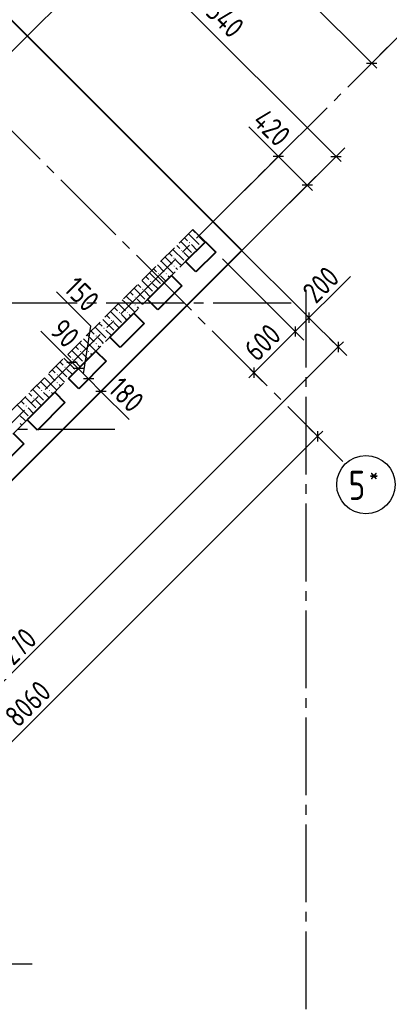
# Model space of a CAD drawing. Header units: millimetres. Extents: x 40580 to 1168286, y -220995 to 81020.
# Tile 340 of 419: x 925314 to 929112, y -120318 to -110188. Entities that reach past the tile are written whole.
import ezdxf

# ---------------------------------------------------------------- set-up
doc = ezdxf.new("R2010")
doc.units = ezdxf.units.MM
for name, pattern in [('______2', [270, 200, -70]), ('______5', [1100, 800, -100, 100, -100]), ('CENTER', [2, 1.25, -0.25, 0.25, -0.25])]:
    doc.linetypes.add(name, pattern=pattern)
for name, color, linetype, lineweight in [('Standard', 7, 'Continuous', 25), ('ОСИ', 7, 'CENTER', 15), ('Основная', 7, 'Continuous', 40), ('Примечания', 7, 'Continuous', 13)]:
    doc.layers.add(name, color=color, linetype=linetype, lineweight=lineweight)
doc.layers.add('ЖБ Стена верхний уровень', color=7, linetype='______2', true_color=0x656565)
doc.layers.add('Размерная выноска', color=7, linetype='Continuous')
doc.styles.add('GOST 2.304', font='isocpeur.ttf', dxfattribs={"width": 0.8})
doc.styles.add('GOST 2.304-81', font='txt')
doc.styles.add('ISOCPEUR', font='isocpeur.ttf')

msp = doc.modelspace()

# ---------------------------------------------------------------- hatches: boundary and pattern name
at = {"layer": 'ЖБ Стена верхний уровень', "linetype": 'Continuous', "lineweight": -3, "transparency": 33554687}
for points in [[(927133.7, -112402.5), (927140.2, -112396), (927146.7, -112402.5), (927140.2, -112409)], [(927053.7, -112482.5), (927060.2, -112476), (927066.7, -112482.5), (927060.2, -112489)], [(926893.7, -112642.5), (926900.2, -112636), (926906.7, -112642.5), (926900.2, -112649)], [(926973.7, -112562.5), (926980.2, -112556), (926986.7, -112562.5), (926980.2, -112569)], [(926893.7, -112722.5), (926900.2, -112716), (926906.7, -112722.5), (926900.2, -112729)], [(926733.7, -112802.5), (926740.2, -112796), (926746.7, -112802.5), (926740.2, -112809)], [(926813.7, -112802.5), (926820.2, -112796), (926826.7, -112802.5), (926820.2, -112809)], [(926653.7, -112882.5), (926660.2, -112876), (926666.7, -112882.5), (926660.2, -112889)], [(926493.7, -113042.5), (926500.2, -113036), (926506.7, -113042.5), (926500.2, -113049)], [(926573.7, -112962.5), (926580.2, -112956), (926586.7, -112962.5), (926580.2, -112969)], [(926493.7, -113122.5), (926500.2, -113116), (926506.7, -113122.5), (926500.2, -113129)], [(926333.7, -113202.5), (926340.2, -113196), (926346.7, -113202.5), (926340.2, -113209)], [(926413.7, -113202.5), (926420.2, -113196), (926426.7, -113202.5), (926420.2, -113209)], [(926253.7, -113282.5), (926260.2, -113276), (926266.7, -113282.5), (926260.2, -113289)], [(926093.7, -113442.5), (926100.2, -113436), (926106.7, -113442.5), (926100.2, -113449)], [(926173.7, -113362.5), (926180.2, -113356), (926186.7, -113362.5), (926180.2, -113369)], [(926093.7, -113522.5), (926100.2, -113516), (926106.7, -113522.5), (926100.2, -113529)], [(925933.7, -113602.5), (925940.2, -113596), (925946.7, -113602.5), (925940.2, -113609)], [(926013.7, -113602.5), (926020.2, -113596), (926026.7, -113602.5), (926020.2, -113609)], [(925853.7, -113682.5), (925860.2, -113676), (925866.7, -113682.5), (925860.2, -113689)], [(925693.7, -113842.5), (925700.2, -113836), (925706.7, -113842.5), (925700.2, -113849)], [(925773.7, -113762.5), (925780.2, -113756), (925786.7, -113762.5), (925780.2, -113769)], [(925693.7, -113922.5), (925700.2, -113916), (925706.7, -113922.5), (925700.2, -113929)], [(925533.7, -114002.5), (925540.2, -113996), (925546.7, -114002.5), (925540.2, -114009)], [(925613.7, -114002.5), (925620.2, -113996), (925626.7, -114002.5), (925620.2, -114009)], [(925373.7, -114162.5), (925380.2, -114156), (925386.7, -114162.5), (925380.2, -114169)], [(925453.7, -114082.5), (925460.2, -114076), (925466.7, -114082.5), (925460.2, -114089)]]:
    msp.add_hatch(color=7, dxfattribs=at).paths.add_polyline_path(points, flags=16)

# ---------------------------------------------------------------- linework, layer by layer
at = {"layer": 'Standard', "color": 7, "linetype": 'Continuous', "lineweight": -3, "transparency": 33554687}
for p, q in [((927022.9, -108726), (928932.1, -110635.2)), ((926062.8, -109092.3), (928565.9, -111595.4)), ((928932.1, -110635.2), (928985.1, -110688.2)), ((927972.7, -111594.6), (927919.7, -111541.6)), ((928269.7, -111891.6), (927972.7, -111594.6)), ((928565.9, -111595.4), (928618.9, -111648.4)), ((928269.7, -111891.6), (928322.7, -111944.6)), ((928712.3, -112829.9), (928145.9, -113396.3)), ((928145.9, -113396.3), (927721.7, -113820.5)), ((928587.7, -113555.2), (928640.7, -113502.2)), ((928587.7, -113555.2), (922032.8, -120110.1)), ((925916.1, -113778.5), (925852.4, -113714.9)), ((926022.1, -113884.6), (925916.1, -113778.5)), ((927721.7, -113820.5), (927668.6, -113873.6)), ((926149.4, -114011.8), (926022.1, -113884.6)), ((928375.6, -114474.5), (928428.6, -114421.4)), ((928375.6, -114474.5), (922676.3, -120173.7))]:
    msp.add_line(p, q, dxfattribs=at)
at = {"layer": 'Standard', "color": 251, "linetype": 'Continuous', "lineweight": -3, "true_color": 0x656565, "transparency": 33554687}
for p, q in [((926359.7, -109389.2), (925390.7, -110358.2)), ((926063.5, -109685.4), (925390.7, -110358.2)), ((928932.1, -110635.2), (929095.1, -110472.2)), ((928932.1, -110635.2), (929020.5, -110546.8)), ((928932.1, -110635.2), (928843.7, -110723.6)), ((927972.7, -111594.6), (928061.1, -111506.2)), ((928565.9, -111595.4), (928654.3, -111507)), ((927972.7, -111594.6), (927264.6, -112302.8)), ((928565.9, -111595.4), (927596.9, -112564.4)), ((927972.7, -111594.6), (927884.3, -111683)), ((928565.9, -111595.4), (928477.5, -111683.8)), ((928269.7, -111891.6), (928358.1, -111803.2)), ((928269.7, -111891.6), (927596.9, -112564.4)), ((928269.7, -111891.6), (928181.3, -111980)), ((928145.9, -113396.3), (928057.5, -113307.9)), ((928287.3, -113254.9), (928587.7, -113555.2)), ((928145.9, -113396.3), (928234.3, -113484.7)), ((928587.7, -113555.2), (928499.3, -113466.8)), ((928587.7, -113555.2), (928676.1, -113643.6)), ((927721.7, -113820.5), (927633.3, -113732.2)), ((927721.7, -113820.5), (927810.1, -113908.9)), ((927721.7, -113820.5), (927721.7, -113820.5)), ((928375.6, -114474.5), (928287.2, -114386.1)), ((928375.6, -114474.5), (928464, -114562.8)), ((928375.6, -114474.5), (928375.6, -114474.5))]:
    msp.add_line(p, q, dxfattribs=at)
at = {"layer": 'Standard', "color": 7, "linetype": 'Continuous', "lineweight": 25, "transparency": 33554687}
for p, q in [((928879.1, -110635.2), (928985.1, -110635.2)), ((928025.7, -111594.6), (927919.7, -111594.6)), ((928512.9, -111595.4), (928618.9, -111595.4)), ((928322.7, -111891.6), (928216.7, -111891.6)), ((928287.3, -113201.8), (928287.3, -113307.9)), ((928145.9, -113343.2), (928145.9, -113449.3)), ((928587.7, -113502.2), (928587.7, -113608.3)), ((925905.5, -113714.9), (925799.4, -113714.8)), ((925969.1, -113778.5), (925863, -113778.5)), ((927721.7, -113767.5), (927721.7, -113873.6)), ((926075.2, -113884.5), (925969.1, -113884.6)), ((926202.5, -114011.8), (926096.4, -114011.8)), ((928375.6, -114421.4), (928375.6, -114527.5))]:
    msp.add_line(p, q, dxfattribs=at)
at = {"layer": 'Standard', "color": 251, "linetype": 'Continuous', "lineweight": -3, "true_color": 0x656565, "transparency": 33554687}
for points in [[(928287.3, -113254.9), (928275.3, -113242.9), (928275.3, -113242.9), (927540.3, -112507.8)], [(928145.9, -113396.3), (928133.9, -113384.3), (928133.9, -113384.3), (927398.9, -112649.2)]]:
    msp.add_lwpolyline(points, dxfattribs=at)
at = {"layer": 'ЖБ Стена верхний уровень', "color": 251, "linetype": '______2', "lineweight": -3, "true_color": 0x656565, "transparency": 33554687}
for p, q in [((927094.8, -112345.2), (922279.4, -117160.6)), ((927222.1, -112472.5), (927094.8, -112345.2)), ((921042, -118652.6), (927222.1, -112472.5))]:
    msp.add_line(p, q, dxfattribs=at)
at = {"layer": 'ЖБ Стена верхний уровень', "color": 9, "linetype": 'Continuous', "lineweight": -3, "true_color": 0xc7c7c7, "transparency": 33554687}
for p, q in [((927008.8, -112431.2), (927040.2, -112462.5)), ((927048.8, -112391.2), (927160.2, -112502.5)), ((927088.8, -112351.2), (927120.2, -112382.5)), ((927200.2, -112462.5), (927160.2, -112422.5)), ((926928.8, -112511.2), (926960.2, -112542.5)), ((926968.9, -112471.2), (927080.2, -112582.5)), ((927136.1, -112558.5), (927080.2, -112502.5)), ((927216.1, -112478.5), (927200.2, -112462.5)), ((926808.9, -112631.2), (926880.2, -112702.5)), ((926848.9, -112591.2), (926880.2, -112622.5)), ((926888.9, -112551.2), (927000.2, -112662.5)), ((927056.1, -112638.5), (927000.2, -112582.5)), ((926728.8, -112711.2), (926800.2, -112782.5)), ((926768.8, -112671.2), (926800.2, -112702.5)), ((926800.2, -112702.5), (926896.1, -112798.5)), ((926960.2, -112702.5), (926920.2, -112662.5)), ((926976.1, -112718.5), (926960.2, -112702.5)), ((926608.8, -112831.2), (926640.2, -112862.5)), ((926648.8, -112791.2), (926760.2, -112902.5)), ((926688.8, -112751.2), (926720.2, -112782.5)), ((926800.2, -112862.5), (926760.2, -112822.5)), ((926840.2, -112822.5), (926856.1, -112838.5)), ((926920.2, -112742.5), (926936.1, -112758.5)), ((926528.8, -112911.2), (926560.2, -112942.5)), ((926568.9, -112871.2), (926680.2, -112982.5)), ((926736.1, -112958.5), (926680.2, -112902.5)), ((926816.1, -112878.5), (926800.2, -112862.5)), ((926408.9, -113031.2), (926480.2, -113102.5)), ((926448.9, -112991.2), (926480.2, -113022.5)), ((926488.9, -112951.2), (926600.2, -113062.5)), ((926656.1, -113038.5), (926600.2, -112982.5)), ((926328.8, -113111.2), (926400.2, -113182.5)), ((926368.8, -113071.2), (926400.2, -113102.5)), ((926400.2, -113102.5), (926496.1, -113198.5)), ((926560.2, -113102.5), (926520.2, -113062.5)), ((926520.2, -113142.5), (926536.1, -113158.5)), ((926576.1, -113118.5), (926560.2, -113102.5)), ((926208.8, -113231.2), (926240.2, -113262.5)), ((926248.8, -113191.2), (926360.2, -113302.5)), ((926288.8, -113151.2), (926320.2, -113182.5)), ((926400.2, -113262.5), (926360.2, -113222.5)), ((926440.2, -113222.5), (926456.1, -113238.5)), ((926128.8, -113311.2), (926160.2, -113342.5)), ((926168.9, -113271.2), (926280.2, -113382.5)), ((926336.1, -113358.5), (926280.2, -113302.5)), ((926416.1, -113278.5), (926400.2, -113262.5)), ((926008.9, -113431.2), (926080.2, -113502.5)), ((926048.9, -113391.2), (926080.2, -113422.5)), ((926088.9, -113351.2), (926200.2, -113462.5)), ((926256.1, -113438.5), (926200.2, -113382.5)), ((925928.8, -113511.2), (926000.2, -113582.5)), ((925968.8, -113471.2), (926000.2, -113502.5)), ((926000.2, -113502.5), (926096.1, -113598.5)), ((926160.2, -113502.5), (926120.2, -113462.5)), ((926120.2, -113542.5), (926136.1, -113558.5)), ((926176.1, -113518.5), (926160.2, -113502.5)), ((925808.8, -113631.2), (925840.2, -113662.5)), ((925848.8, -113591.2), (925960.2, -113702.5)), ((925888.8, -113551.2), (925920.2, -113582.5)), ((926000.2, -113662.5), (925960.2, -113622.5)), ((926040.2, -113622.5), (926056.1, -113638.5)), ((925728.8, -113711.2), (925760.2, -113742.5)), ((925768.9, -113671.2), (925880.2, -113782.5)), ((925936.1, -113758.5), (925880.2, -113702.5)), ((926016.1, -113678.5), (926000.2, -113662.5)), ((925608.9, -113831.2), (925680.2, -113902.5)), ((925648.9, -113791.2), (925680.2, -113822.5)), ((925688.9, -113751.2), (925800.2, -113862.5)), ((925856.1, -113838.5), (925800.2, -113782.5)), ((925488.8, -113951.2), (925520.2, -113982.5)), ((925528.8, -113911.2), (925600.2, -113982.5)), ((925568.8, -113871.2), (925600.2, -113902.5)), ((925600.2, -113902.5), (925696.1, -113998.5)), ((925760.2, -113902.5), (925720.2, -113862.5)), ((925720.2, -113942.5), (925736.1, -113958.5)), ((925776.1, -113918.5), (925760.2, -113902.5)), ((925408.8, -114031.2), (925440.2, -114062.5)), ((925448.8, -113991.2), (925560.2, -114102.5)), ((925600.2, -114062.5), (925560.2, -114022.5)), ((925640.2, -114022.5), (925656.1, -114038.5)), ((925288.9, -114151.2), (925400.2, -114262.5)), ((925328.8, -114111.2), (925360.2, -114142.5)), ((925368.9, -114071.2), (925480.2, -114182.5)), ((925536.1, -114158.5), (925480.2, -114102.5)), ((925616.1, -114078.5), (925600.2, -114062.5)), ((925456.1, -114238.5), (925400.2, -114182.5)), ((925360.2, -114302.5), (925320.2, -114262.5)), ((925320.2, -114342.5), (925336.1, -114358.5)), ((925376.1, -114318.5), (925360.2, -114302.5))]:
    msp.add_line(p, q, dxfattribs=at)
at = {"layer": 'ОСИ', "color": 8, "linetype": '______5', "lineweight": -3, "transparency": 33554687}
for p, q in [((921068.9, -107167.8), (928660.3, -114759.2)), ((918644.9, -117104), (927342.4, -108406.5)), ((920907.6, -118659.6), (929251.6, -110315.7)), ((928253.2, -112967), (928253.2, -121615.6)), ((928103.2, -113105.6), (912452.7, -113105.6)), ((926293.2, -114405.6), (912452.7, -114405.6)), ((926293.2, -114405.6), (912452.7, -114405.6)), ((925443.2, -119905.6), (912452.7, -119905.6))]:
    msp.add_line(p, q, dxfattribs=at)
at = {"layer": 'ОСИ', "color": 7, "linetype": 'Continuous', "lineweight": -3, "transparency": 33554687}
msp.add_circle((928872.4, -114971.3), 300, dxfattribs=at)
at = {"layer": 'Основная', "transparency": 33554687}
for p, q in [((927596.9, -112564.4), (925093.7, -110061.3)), ((927017, -112677.5), (927222.1, -112472.5)), ((927222.1, -112472.5), (927328.2, -112578.5)), ((927328.2, -112578.5), (927123.1, -112783.6)), ((927123.1, -112783.6), (927017, -112677.5)), ((926628.1, -113066.5), (926875.6, -112819)), ((926875.6, -112819), (926981.7, -112925)), ((926981.7, -112925), (926734.2, -113172.5)), ((926734.2, -113172.5), (926628.1, -113066.5)), ((926239.2, -113455.4), (926486.7, -113207.9)), ((926486.7, -113207.9), (926592.8, -113313.9)), ((926592.8, -113313.9), (926345.3, -113561.4)), ((926345.3, -113561.4), (926239.2, -113455.4)), ((925815, -113879.6), (926097.8, -113596.8)), ((926097.8, -113596.8), (926203.9, -113702.8)), ((926203.9, -113702.8), (925921, -113985.7)), ((925921, -113985.7), (925815, -113879.6)), ((925390.7, -114303.9), (925673.6, -114021)), ((925673.6, -114021), (925779.6, -114127.1)), ((925779.6, -114127.1), (925496.8, -114410)), ((925496.8, -114410), (925390.7, -114303.9)), ((925249.3, -114445.3), (925355.3, -114551.4)), ((925355.3, -114551.4), (925072.5, -114834.2))]:
    msp.add_line(p, q, dxfattribs=at)
at = {"layer": 'Основная', "transparency": 33554687, "extrusion": (0, 0, -1)}
msp.add_lwpolyline([(-927596.9, -112564.4), (-921042, -119119.3), (-918538.8, -116616.1), (-925093.7, -110061.3)], dxfattribs=at)
at = {"layer": 'Размерная выноска', "color": 7, "linetype": 'Continuous', "lineweight": -3, "transparency": 33554687}
for p, q in [((927972.7, -111594.6), (927668.7, -111290.6)), ((925852.4, -113714.9), (925529.9, -113392.3)), ((926149.4, -114011.8), (926439.3, -114301.7))]:
    msp.add_line(p, q, dxfattribs=at)
msp.add_lwpolyline([(925969.1, -113831.5), (926044.5, -113341.3), (925691, -112987.7)], dxfattribs=at)

# ---------------------------------------------------------------- texts
at = {"layer": 'Standard', "color": 7, "linetype": 'Continuous', "lineweight": 25, "transparency": 33554687, "char_height": 220, "attachment_point": 7, "style": 'GOST 2.304-81'}
for s, insert, width, rotation in [('3540', (927123.6, -110035.2), 672.63, 315), ('420', (927694.1, -111245.2), 531.964, 315), ('200', (928357.9, -113120.7), 469.505, 45), ('150', (925755.4, -112970.3), 469.509, 315), ('90', (925612, -113403.7), 391.311, 315), ('600', (927754.7, -113716.8), 531.972, 45), ('180', (926211.3, -114003), 485.085, 315), ('9270', (925155.8, -116934.4), 766.387, 45), ('8060', (925297.1, -117482.3), 672.63, 45)]:
    msp.add_mtext(s, dxfattribs=dict(at, insert=insert, width=width, rotation=rotation))
at = {"layer": 'ОСИ', "color": 7, "linetype": 'Continuous', "lineweight": 25, "transparency": 33554687, "attachment_point": 7, "style": 'ISOCPEUR'}
for s, insert, char_height, width in [('\\W0.80;*', (928904.9, -114953.8), 180, 215.909), ('\\W0.78;5', (928694.9, -115128.8), 300, 326.853)]:
    msp.add_mtext(s, dxfattribs=dict(at, insert=insert, char_height=char_height, width=width))
at = {"layer": 'Примечания', "color": 251, "linetype": 'Continuous', "lineweight": 25, "true_color": 0x656565, "transparency": 33554687, "insert": (922797.7, -113903.1), "char_height": 250, "width": 2505.585, "attachment_point": 7, "style": 'GOST 2.304'}
msp.add_mtext('Плита\\~перекрытия', dxfattribs=at)

doc.saveas('drawing.dxf')
